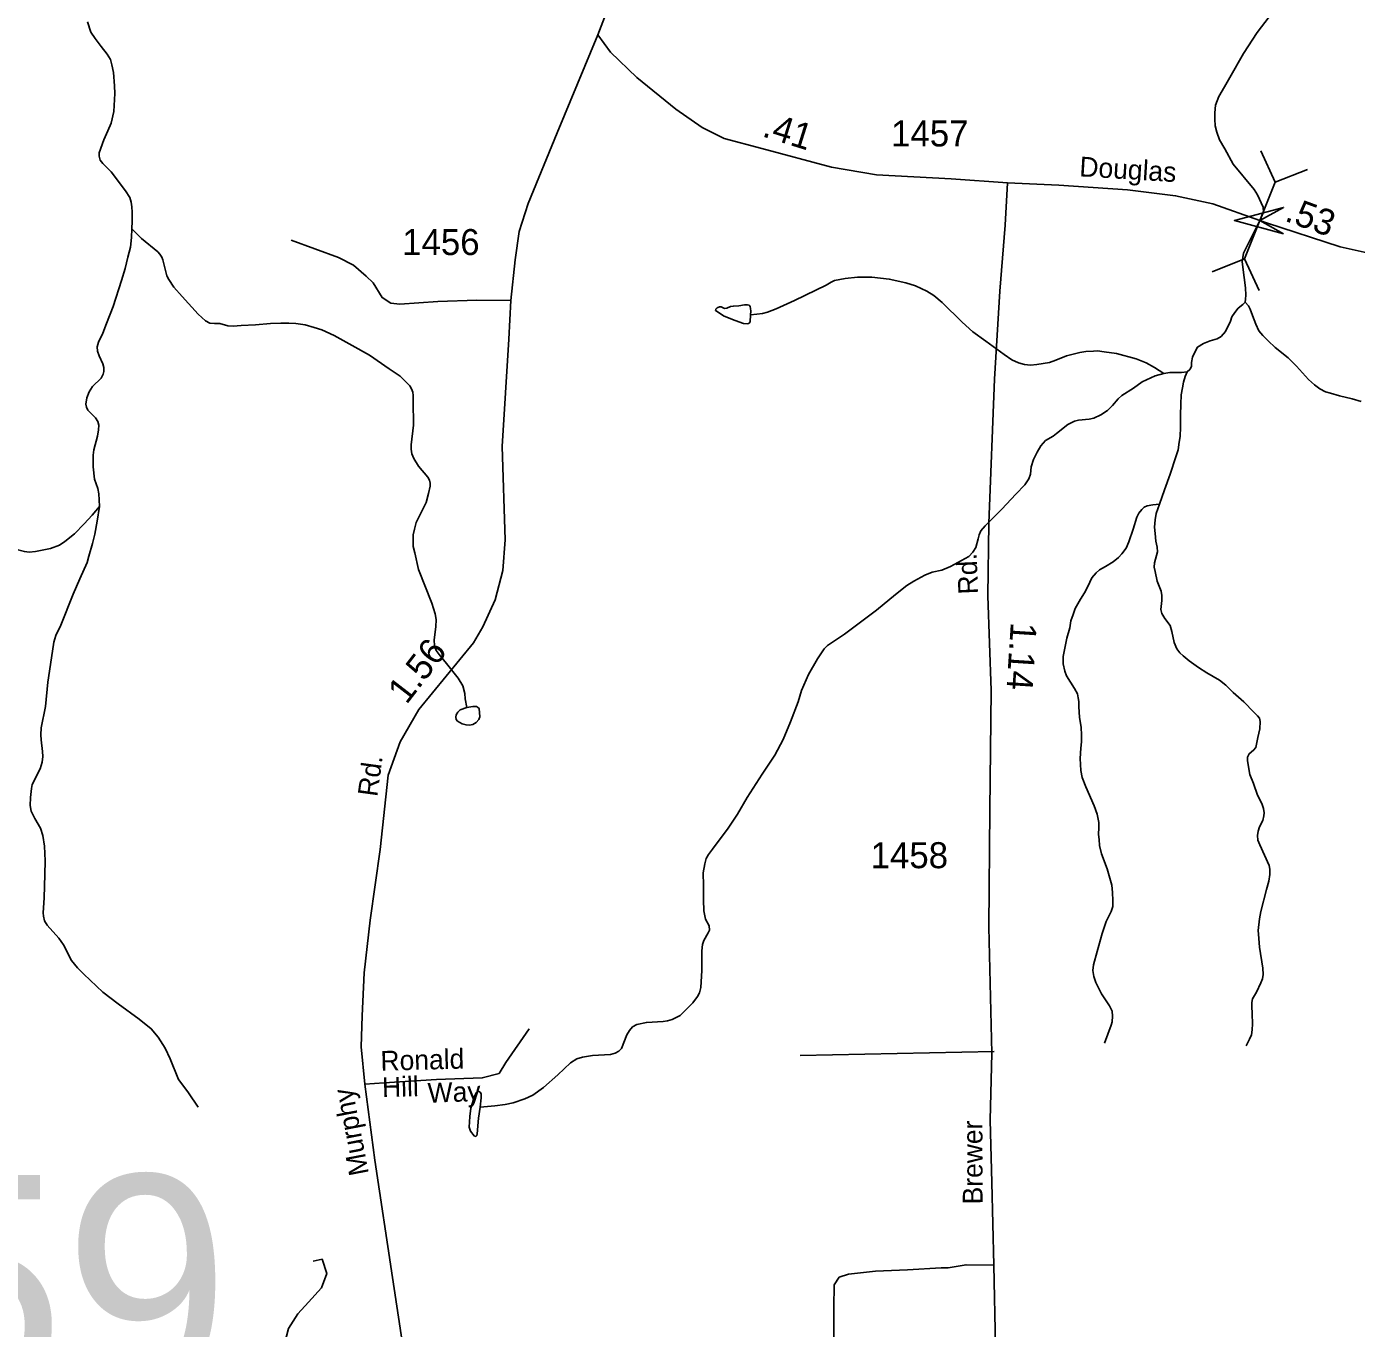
# Model space of a CAD drawing. Extents: x 2126262 to 2293712, y 749403 to 919119.
# Drawn here: x 2248421 to 2254809, y 868903 to 875160 of the extents above; entities that cross this region are included whole.
import ezdxf

# ---------------------------------------------------------------- set-up
doc = ezdxf.new("R2010")
doc.units = 0
for name, color, linetype in [('Exist Hydrographic Misc Water Feature', 7, 'Continuous'), ('Exist Road Non-System Type 51', 7, 'Continuous'), ('Exist Road Non-System Type 51 Label', 7, 'Continuous'), ('Exist Road Secondary Mileage Hundredths English Label', 7, 'Continuous'), ('Exist Road Secondary Structure Culvert CELL', 7, 'Continuous'), ('Exist Road Secondary Structure Standard Bridge Attributed CELL', 7, 'Continuous'), ('Exist Road Secondary Structure Standard Bridge Number Label', 7, 'Continuous'), ('Exist Road Secondary Type 51 Attributed', 7, 'Continuous'), ('Exist Road Secondary Type 51 Label', 7, 'Continuous'), ('Exist Road Secondary Type 51 Number Label', 7, 'Continuous')]:
    doc.layers.add(name, color=color, linetype=linetype)

msp = doc.modelspace()

# ---------------------------------------------------------------- linework, layer by layer
at = {"layer": 'Exist Hydrographic Misc Water Feature'}
msp.add_line((2250670.8, 869972), (2250599.6, 869966.9), dxfattribs=at)
for points in [[(2248714.2, 875182), (2248729.5, 875132.8), (2248750.7, 875101.8), (2248778.7, 875063.7), (2248807.5, 875026.3), (2248823.6, 875000.9), (2248830.4, 874975.4), (2248838, 874939), (2248843.9, 874875.4), (2248844.8, 874838), (2248839.7, 874751.3), (2248827, 874695.3), (2248810.9, 874658.8), (2248792.2, 874614.7), (2248770.2, 874553.6), (2248769.3, 874536.7), (2248774.4, 874518), (2248787.1, 874501), (2248827.8, 874461.2), (2248896.5, 874370.1), (2248916.8, 874338.7), (2248923.6, 874315.8), (2248927, 874293.7), (2248927.9, 874268.3), (2248927.9, 874224.2), (2248927, 874186.9)], [(2254390.5, 875206.6), (2254332, 875131.1), (2254265.9, 875031), (2254200.6, 874914.5), (2254175.2, 874869.5), (2254148.1, 874823.9), (2254132.8, 874782.3), (2254129.4, 874745), (2254129.4, 874715.3), (2254131.1, 874682.2), (2254137.9, 874651.7), (2254151.4, 874616.1), (2254176.9, 874572.8), (2254216.7, 874497.9), (2254318.2, 874376.4), (2254334.4, 874350.6), (2254360.5, 874292), (2254362.3, 874268.5), (2254345.2, 874227.1), (2254265.9, 874070.1), (2254260, 874029.5), (2254270.1, 873954.2), (2254276.9, 873903.3)], [(2248927, 874186.9), (2248924.1, 874146.7), (2248919.9, 874099.2), (2248907.2, 874051.7), (2248894.5, 873996.6), (2248876.7, 873939.8), (2248836.8, 873814), (2248805.5, 873733.4), (2248786.8, 873686.7), (2248766.5, 873643.5), (2248760.5, 873620.2), (2248761.4, 873599.9), (2248769.9, 873577.8), (2248786.8, 873538.8), (2248791.9, 873521.8), (2248792.7, 873502.3), (2248789.4, 873488.8), (2248779.2, 873470.1), (2248737.6, 873429.4), (2248721.5, 873404.8), (2248710.5, 873376), (2248705.4, 873344.6), (2248708, 873331), (2248715.6, 873316.6), (2248751.2, 873279.8), (2248763.1, 873262), (2248767.3, 873244.1), (2248766.5, 873222.1), (2248762.2, 873191.6), (2248743.6, 873126.2), (2248741, 873099.9), (2248740.2, 873044), (2248747.8, 872985), (2248763.1, 872939.2), (2248767.3, 872913.8), (2248769, 872885.8), (2248770.7, 872853.5)], [(2248927, 874186.9), (2248973.6, 874141.4), (2249051.3, 874076.3), (2249060.6, 874065.3), (2249070.8, 874050.9), (2249075.9, 874039), (2249094.5, 873961.8), (2249104.7, 873944.9), (2249128.4, 873906.7), (2249168.3, 873862.6), (2249245.4, 873778.2), (2249280.2, 873746), (2249300.5, 873734.9), (2249324.2, 873733.2), (2249349.7, 873732.4), (2249388.3, 873722.2), (2249413.8, 873720.5), (2249451.1, 873723.1), (2249520.6, 873725.6), (2249591.8, 873732.4), (2249642.6, 873734.9), (2249680.8, 873734.1), (2249713.8, 873732.4), (2249759.6, 873725.6), (2249802, 873713.7), (2249838.5, 873702.7), (2249898.2, 873675), (2249984.7, 873627.5), (2250068.6, 873580), (2250163.3, 873514.2), (2250215.9, 873479.4), (2250232.8, 873462.4), (2250261.6, 873432.7), (2250270.1, 873418.3), (2250276, 873402.2), (2250277.7, 873386.1), (2250277.7, 873358.9), (2250280.3, 873243.6), (2250268.4, 873149.1), (2250268.4, 873128.7), (2250271, 873105.8), (2250281.1, 873084.6), (2250304, 873047.3), (2250348.1, 872993.9), (2250355.7, 872980.3), (2250359.1, 872965.9), (2250359.1, 872951.5), (2250352.3, 872915.8), (2250340.5, 872871.7), (2250292.1, 872775.5), (2250283.7, 872745), (2250278.6, 872716.2), (2250277.7, 872694.1), (2250277.7, 872660.2), (2250285.4, 872629.7), (2250304, 872549.6), (2250367.6, 872389.3), (2250383.7, 872336.7), (2250387.9, 872310.4), (2250387.1, 872275.3), (2250378.6, 872212.5), (2250380.3, 872183.7), (2250388.8, 872161.6), (2250402.3, 872141.3), (2250438.8, 872098.9), (2250494.7, 872028.5), (2250515.9, 871991.5), (2250526.1, 871955), (2250527.8, 871929.6), (2250536.3, 871887.1)], [(2253884.7, 873493.1), (2253838.9, 873521.9), (2253799, 873543.1), (2253750.7, 873562.7), (2253655.8, 873588.1), (2253597.1, 873596.6), (2253565.8, 873600.8), (2253546.3, 873600), (2253509.8, 873597.4), (2253481, 873594), (2253415.7, 873577.9), (2253364.8, 873555.9), (2253335.2, 873544.8), (2253274.1, 873535.5), (2253242.8, 873532.1), (2253214, 873536.4), (2253185.1, 873543.1), (2253153.8, 873558.4), (2253116.5, 873583), (2253029.2, 873648.3), (2252966.8, 873692.9), (2252915.1, 873738.7), (2252819.4, 873833.7), (2252779.5, 873867.6), (2252745.6, 873887.9), (2252691, 873914), (2252644.4, 873928.4), (2252564.7, 873946.2), (2252480.8, 873954.7), (2252413, 873955.5), (2252352.8, 873948.8), (2252301.9, 873938.6), (2252285.8, 873931.8), (2252261.2, 873916.5), (2252212.5, 873892.8), (2252109.9, 873843.6), (2252020.9, 873803.7), (2251980.2, 873786.8), (2251955.6, 873780.8), (2251929.3, 873778.3), (2251898, 873774.9)], [(2254276.9, 873903.3), (2254277.8, 873868.5), (2254276.9, 873849), (2254274.4, 873835.5)], [(2254274.4, 873835.5), (2254263, 873823.9), (2254241.8, 873807), (2254224.9, 873785.8), (2254211.3, 873764.6), (2254204.5, 873743.3), (2254179.9, 873694.2), (2254158.7, 873670.4), (2254140.1, 873658.5), (2254106.2, 873650), (2254074, 873637.3), (2254046, 873619.5), (2254032.8, 873595.3), (2254021, 873570.7), (2254017.6, 873545.2), (2254016.7, 873525.7), (2254008.3, 873511.3), (2253995.5, 873500.3)], [(2254274.4, 873835.5), (2254290.5, 873817.1), (2254298.9, 873801.9), (2254310, 873770.5), (2254325.2, 873728.9), (2254340.5, 873697.6), (2254359.1, 873674.7), (2254384.6, 873649.2), (2254418.5, 873617), (2254480.4, 873567.8), (2254521.9, 873527.3), (2254579.5, 873463.7), (2254608.4, 873437.4), (2254632.9, 873417.9), (2254660.1, 873404.3), (2254684.6, 873397.5), (2254728.1, 873385.7), (2254789.2, 873370.4), (2254831.6, 873357.7)], [(2253884.7, 873493.1), (2253842.8, 873480.6), (2253780.1, 873451.7), (2253737.7, 873422), (2253681.8, 873386.4), (2253664, 873370.3), (2253636.9, 873338.9), (2253614, 873315.2), (2253581.8, 873294), (2253547.4, 873277.4), (2253525.4, 873273.2), (2253474.5, 873268.1), (2253454.2, 873263), (2253422.8, 873246.9), (2253368.6, 873203.6), (2253351.6, 873191.7), (2253316, 873169.7), (2253293.1, 873144.2), (2253275.3, 873113.7), (2253258.4, 873079.8), (2253246.7, 873043), (2253243.3, 873009), (2253234.9, 872986.1), (2253216.2, 872956.5), (2253173, 872912.4), (2253105.2, 872841.1), (2253025.5, 872759.7), (2253005.5, 872736.4), (2252997, 872716.9), (2252992.8, 872697.4), (2252980.9, 872656.7), (2252966.5, 872633.8), (2252947, 872613.4), (2252858.8, 872565.1), (2252818.1, 872547.3), (2252770.7, 872537.1), (2252735.1, 872522.7), (2252682.5, 872494.7), (2252649.9, 872474), (2252595.7, 872429.9), (2252503.3, 872355.3), (2252349.9, 872239.1), (2252268.7, 872185.2), (2252251.8, 872169.9), (2252220.4, 872121.6), (2252176.3, 872045.2), (2252144.1, 871968.9), (2252127.2, 871914.6), (2252090.7, 871818.4), (2252056, 871733.6), (2252015.6, 871658.5), (2251953.7, 871566), (2251881.7, 871454), (2251836.7, 871374.8), (2251787.6, 871302.7), (2251757.9, 871262), (2251716.4, 871206), (2251696.9, 871181.4), (2251685.9, 871161.9), (2251679.1, 871136.5), (2251670.6, 871092.4), (2251672.6, 871031.8), (2251671.8, 870963.1), (2251673.5, 870910.5), (2251682, 870869.8), (2251699.8, 870837.6), (2251701.4, 870817.2), (2251695.5, 870803.7), (2251674.3, 870768), (2251668.4, 870748.5), (2251664.2, 870718), (2251665, 870675.6), (2251664.2, 870623), (2251659.9, 870541.2), (2251654, 870515.8), (2251643.8, 870498), (2251620.9, 870467.4), (2251559.9, 870407.2), (2251522.2, 870387.1), (2251500.1, 870381.2), (2251478.1, 870377.8), (2251398.4, 870373.5), (2251352.6, 870364.2), (2251332.3, 870352.3), (2251317, 870335.4), (2251305.1, 870313.3), (2251278, 870248.8), (2251265.3, 870235.3), (2251247.5, 870225.9), (2251225.5, 870220), (2251139.8, 870214.1), (2251091, 870206.9), (2251063.9, 870198.5), (2251034.2, 870179), (2250972.3, 870122.1), (2250904.5, 870060.2), (2250852, 870024.6), (2250814.1, 870005.9), (2250759, 869987.3), (2250719.1, 869979.6), (2250670.8, 869972)], [(2253995.5, 873500.3), (2253986.2, 873477.4), (2253978.6, 873451.1), (2253973.5, 873424), (2253966.7, 873389.2), (2253965, 873344.3), (2253963.3, 873292.5), (2253964.2, 873233.7), (2253961.6, 873189.6), (2253958.3, 873162.4), (2253952.3, 873125.1), (2253941.3, 873091.2), (2253915, 873008.5), (2253887, 872933), (2253862.5, 872865.1)], [(2253995.5, 873500.3), (2253968.6, 873497.3), (2253913.5, 873497.3), (2253884.7, 873493.1)], [(2248770.7, 872853.5), (2248736.2, 872812.3), (2248698.1, 872769.9), (2248650.6, 872721.6), (2248604, 872684.2), (2248578.5, 872668.1), (2248536.1, 872651.2), (2248463.2, 872636.7), (2248433.1, 872634.2), (2248410.2, 872636.7), (2248361, 872650.3), (2248264.4, 872691.9)], [(2248770.7, 872853.5), (2248760.7, 872782.6), (2248748, 872720.7), (2248737.8, 872674.9), (2248720, 872614.7), (2248711.5, 872583.3), (2248675.9, 872505.7), (2248645.4, 872431.9), (2248585.2, 872283.5), (2248560.6, 872233.1), (2248552.2, 872201.7), (2248545.4, 872158.4), (2248522.5, 872008.3), (2248511, 871891.8), (2248490.6, 871789.1), (2248488.9, 871756.1), (2248490.6, 871732.3), (2248497.4, 871675.5), (2248498.2, 871652.2), (2248495.7, 871624.3), (2248486.4, 871592.9), (2248448.2, 871516.5), (2248444, 871497.9), (2248438.9, 871454.6), (2248438.1, 871415.6), (2248443.1, 871388.5), (2248460.1, 871353.3), (2248487.2, 871306.7), (2248499.1, 871271.9), (2248507.6, 871220.2), (2248510.1, 871150.6), (2248508.4, 871084.5), (2248505, 870973), (2248499.9, 870900.9), (2248501.6, 870883.9), (2248507.6, 870861.9), (2248519.4, 870840.7), (2248575.4, 870777.9), (2248597.4, 870747), (2248637.3, 870671.5), (2248665.2, 870636.7), (2248695.8, 870606.2), (2248787.7, 870519.1), (2248861.5, 870463.2), (2248962.4, 870389.4), (2249020, 870343.1), (2249052.2, 870303.3), (2249087, 870249.8), (2249110.7, 870198.1), (2249151, 870099.8), (2249166.3, 870078.6), (2249198.5, 870034.5), (2249245.1, 869966.6)], [(2253862.5, 872865.1), (2253831.8, 872860.7), (2253804.6, 872855.6), (2253790.2, 872849.7), (2253777.5, 872839.5), (2253763.1, 872820.8), (2253753.8, 872802.2), (2253736.8, 872744.5), (2253715.6, 872682.6), (2253702.9, 872652.9), (2253682.6, 872625.8), (2253665.6, 872608), (2253640.2, 872586.7), (2253603.2, 872564.3), (2253574.4, 872549.1), (2253558.3, 872533.8), (2253538.8, 872510.9), (2253519.3, 872469.4), (2253502.4, 872438), (2253483.7, 872408.3), (2253458.3, 872362.5), (2253448.1, 872333.6), (2253437.9, 872303.1), (2253432, 872270), (2253418.4, 872220.6), (2253406.6, 872164.6), (2253400.6, 872132.4), (2253400.6, 872097.6), (2253408.3, 872062), (2253415.9, 872039.1), (2253454, 871978), (2253468.4, 871953.4), (2253472.7, 871933.9), (2253475.2, 871916.1), (2253475.2, 871891.1), (2253479.5, 871840.2), (2253487.1, 871791.1), (2253488.8, 871756.3), (2253488.8, 871721.5), (2253484.6, 871691), (2253482, 871641.8), (2253484.6, 871583.7), (2253492.2, 871551.5), (2253510, 871505.7), (2253549.8, 871415), (2253563.4, 871374.2), (2253571, 871335.2), (2253571, 871310.6), (2253570.2, 871276.7), (2253572.7, 871253.5), (2253575.3, 871224.7), (2253583.7, 871184), (2253611.7, 871111.9), (2253633.7, 871033.9), (2253637.1, 870997.4), (2253639.7, 870960.1), (2253638.8, 870930.9), (2253630.4, 870906.3), (2253606.6, 870857.9), (2253587.1, 870801.1), (2253563.4, 870714.6), (2253545.6, 870649.8), (2253543, 870623.5), (2253548.1, 870593.8), (2253557.5, 870565.8), (2253583.7, 870511.5), (2253622.7, 870453.9), (2253635.4, 870427.6), (2253638, 870403.8), (2253635.4, 870375.8), (2253631.2, 870359.7), (2253599, 870274.4)], [(2253862.5, 872865.1), (2253847.5, 872820.2), (2253841.5, 872789.6), (2253839, 872754), (2253841.5, 872723.5), (2253844.9, 872686.2), (2253852.5, 872657.8), (2253854.2, 872634.9), (2253849.1, 872617.1), (2253839, 872582.3), (2253837.3, 872562), (2253841.5, 872540.8), (2253851.7, 872494.1), (2253871.2, 872446.6), (2253874.6, 872425), (2253874.6, 872402.1), (2253869.5, 872358), (2253873.7, 872338.5), (2253889, 872315.6), (2253913.6, 872280.8), (2253922.9, 872252), (2253933.9, 872199.4), (2253947.1, 872168.4), (2253960.6, 872149.8), (2253976.7, 872135.3), (2254005.5, 872111.6), (2254050.5, 872079.4), (2254091.2, 872053.9), (2254151.4, 872018.3), (2254181.9, 871994.5), (2254216.6, 871959.8), (2254268.3, 871914.8), (2254316.7, 871864.8), (2254334.5, 871847.5), (2254342.9, 871836.4), (2254347.2, 871820.3), (2254344.6, 871784.7), (2254336.1, 871743.1), (2254325.1, 871695.6), (2254315, 871682.1), (2254293.8, 871665.1), (2254285.3, 871649), (2254286.1, 871630.3), (2254296.3, 871565.9), (2254315, 871521.4), (2254334.5, 871466.3), (2254354.8, 871425.6), (2254363.3, 871401), (2254366.7, 871380.6), (2254365, 871366.2), (2254359, 871344.1), (2254343.8, 871313.6), (2254337, 871292.8), (2254334.5, 871271.6), (2254336.1, 871249.6), (2254344.6, 871226.7), (2254390.4, 871127.4), (2254392.9, 871109.6), (2254392.9, 871084.2), (2254388.7, 871052.8), (2254377.7, 871012.5), (2254349.7, 870907.3), (2254343.8, 870870.8), (2254337.8, 870814.9), (2254338.7, 870797.1), (2254343.8, 870735.6), (2254359.9, 870634.6), (2254360.7, 870604.1), (2254357.3, 870583.7), (2254349.7, 870564.2), (2254328.5, 870519.3), (2254309.9, 870486.6), (2254307.3, 870469.6), (2254306.5, 870451.8), (2254308.2, 870415.4), (2254309.9, 870367), (2254309, 870338.2), (2254305.6, 870314.4), (2254295.5, 870293.2), (2254279.4, 870261.8)]]:
    msp.add_lwpolyline(points, dxfattribs=at)
for points in [[(2251898, 873774.9), (2251896.5, 873741), (2251889.8, 873732.5), (2251883, 873731.6), (2251865.2, 873733.3), (2251824.5, 873746.9), (2251771.1, 873768.1), (2251730.4, 873795.2), (2251731.2, 873802), (2251738, 873808), (2251749.9, 873813), (2251757.5, 873812.2), (2251772.8, 873805.4), (2251784.6, 873806.3), (2251801.6, 873813.9), (2251816, 873816.4), (2251842.3, 873817.3), (2251870.3, 873822.4), (2251883, 873822.4), (2251891.5, 873820.7), (2251897.4, 873813.9), (2251899.1, 873804.6), (2251899.9, 873791.8)], [(2250536.3, 871887.1), (2250503.8, 871876.1), (2250491.9, 871865.1), (2250484.3, 871852.4), (2250482.6, 871840.5), (2250484.3, 871829.5), (2250491.1, 871821.8), (2250513.1, 871808.3), (2250531.8, 871803.2), (2250547.9, 871802.3), (2250564, 871805.7), (2250580.1, 871815), (2250593.7, 871829.5), (2250597.9, 871843), (2250594.5, 871882.9), (2250587.7, 871888.8), (2250582.6, 871892.2), (2250564.8, 871892.2)], [(2250599.6, 869966.9), (2250603.8, 870011), (2250604.7, 870030.5), (2250599.6, 870039), (2250593.7, 870042.4), (2250586.9, 870042.4), (2250581.8, 870036.5), (2250572.5, 870019.5), (2250555.5, 869961), (2250549.6, 869921.1), (2250546.2, 869870.2), (2250553, 869851.6), (2250570.8, 869828.7), (2250579.3, 869826.1), (2250583.5, 869829.5), (2250586, 869838), (2250592, 869914.3)]]:
    msp.add_lwpolyline(points, close=True, dxfattribs=at)
at = {"layer": 'Exist Road Non-System Type 51'}
msp.add_line((2253068.5, 870234.3), (2252137.1, 870214.6), dxfattribs=at)
for points in [[(2250747.7, 873842.7), (2250583.8, 873844.8), (2250395.6, 873837.8), (2250214.3, 873825.2), (2250171, 873830.8), (2250129.2, 873857.3), (2250085, 873928.4), (2250052.9, 873960.5), (2249991.5, 874013.6), (2249919, 874049.9), (2249691.7, 874133.6)], [(2250046.2, 870076.7), (2250138.7, 870083.6), (2250389.7, 870098.9), (2250610.1, 870107.3), (2250690.5, 870127.8), (2250722.6, 870180.9), (2250835.6, 870342.8)], [(2249628.6, 868672.6), (2249649.2, 868784.9), (2249678.5, 868902.2), (2249723.1, 868972.7), (2249774.7, 869028.5), (2249837.4, 869098.3), (2249862.5, 869166.7), (2249840.2, 869235.1), (2249797, 869226.7)], [(2252372.2, 868361), (2252316.4, 868434.6), (2252303.9, 868480.6), (2252298.3, 868604.8), (2252298.2, 869004.3), (2252301, 869111.8), (2252324.6, 869149), (2252369.2, 869163), (2252498.9, 869178.3), (2252652.3, 869185.3), (2252813.8, 869193.6), (2252847.2, 869193.6), (2252933.7, 869209), (2253067.6, 869207.6)]]:
    msp.add_lwpolyline(points, dxfattribs=at)
at = {"layer": 'Exist Road Secondary Structure Culvert CELL'}
for p, q in [((2254349.1, 874562.5), (2254418.8, 874411.3)), ((2254573.7, 874472.7), (2254418.8, 874411.3)), ((2254418.8, 874411.3), (2254271.6, 874042.9)), ((2254116.8, 873981.4), (2254271.6, 874042.9)), ((2254341.4, 873891.6), (2254271.6, 874042.9))]:
    msp.add_line(p, q, dxfattribs=at)
at = {"layer": 'Exist Road Secondary Structure Standard Bridge Attributed CELL'}
msp.add_lwpolyline([(2254458.8, 874163.9), (2254223.3, 874227.1), (2254458.8, 874290.2), (2254345.2, 874227.1)], close=True, dxfattribs=at)
at = {"layer": 'Exist Road Secondary Type 51 Attributed'}
for points in [[(2251165.4, 875119.2), (2251286.1, 875439.5), (2251359.4, 875639.9)], [(2250249.8, 868680.9), (2250178, 869147.8), (2250093.6, 869712.4), (2250046.2, 870076.7), (2250027.4, 870256.1), (2250033, 870405.4), (2250042.7, 870612), (2250071.3, 870865.3), (2250118.7, 871204.5), (2250157.1, 871562.6), (2250215.7, 871721.7), (2250305.6, 871877.3), (2250568.5, 872197.7), (2250613.1, 872274.4), (2250672.4, 872405), (2250708.7, 872545.9), (2250719.8, 872692.5), (2250705.2, 873141.3), (2250738, 873657), (2250747.7, 873842.7), (2250767.2, 874038.1), (2250787.5, 874174.2), (2250830.7, 874309.6), (2250969.5, 874649.5), (2251165.4, 875119.2)], [(2251165.4, 875119.2), (2251226, 875036.9), (2251352.9, 874915.5), (2251539.8, 874762), (2251666, 874674.7), (2251772, 874621.7)], [(2251772, 874621.7), (2251953.3, 874574.2), (2252287.4, 874484.2), (2252503.5, 874447.9), (2252862.7, 874427.7), (2253133, 874408.4)], [(2253087, 868418.9), (2253076, 868615.9), (2253076, 868816.9), (2253067.6, 869207.6), (2253057.8, 869603.6), (2253049.5, 869903.2), (2253057.1, 870226.3), (2253042.5, 870831.4), (2253048.8, 871394.7), (2253053.7, 871969), (2253038.3, 872424.6), (2253043.9, 872772.5), (2253070.3, 873465.3), (2253096.7, 873887.4), (2253121.8, 874204.8), (2253133, 874408.4)], [(2253133, 874408.4), (2253379.8, 874396.9), (2253708.9, 874374.5), (2253940.5, 874346.6), (2254119, 874307.5), (2254345.2, 874227.1), (2254377.1, 874215.8), (2254731.4, 874101.3), (2254918.2, 874059.5), (2255152.6, 874039.9), (2255477.7, 874039.9), (2255684.1, 874034.3), (2255871, 874014.8)]]:
    msp.add_lwpolyline(points, dxfattribs=at)

# ---------------------------------------------------------------- texts
at = {"layer": 'Exist Road Non-System Type 51 Label'}
for s, rotation, p in [('Ronald', 1.55511, (2250122.1, 870141.2)), ('Hill', 1.55511, (2250129.4, 870014.7)), ('Way', 2.00685, (2250349.2, 869987.4))]:
    msp.add_text(s, height=95, rotation=rotation, dxfattribs=at).set_placement(p)
at = {"layer": 'Exist Road Secondary Mileage Hundredths English Label'}
for s, rotation, p in [('.41', 342.6252, (2251949.6, 874633.4)), ('.53', 339.92504, (2254459.7, 874227.6)), ('1.14', 266.3212, (2253149.2, 872299)), ('1.56', 52.30498, (2250246, 871898.1))]:
    msp.add_text(s, height=125, rotation=rotation, dxfattribs=at).set_placement(p)
at = {"layer": 'Exist Road Secondary Structure Standard Bridge Number Label'}
msp.add_text('59', height=1066.27, dxfattribs=at).set_placement((2247809, 868573.5))
at = {"layer": 'Exist Road Secondary Type 51 Label'}
for s, rotation, p in [('Douglas', 356.56176, (2253476.3, 874440.2)), ('Rd.', 92.47938, (2252992.4, 872432.9)), ('Rd.', 82.22976, (2250105.2, 871455.5)), ('Murphy', 100.87227, (2250065.5, 869647.3)), ('Brewer', 90.10587, (2253013.3, 869499.4))]:
    msp.add_text(s, height=95, rotation=rotation, dxfattribs=at).set_placement(p)
at = {"layer": 'Exist Road Secondary Type 51 Number Label'}
for s, p in [('1457', (2252573.7, 874583.5)), ('1456', (2250225.1, 874061.7)), ('1458', (2252475.5, 871114.8))]:
    msp.add_text(s, height=125, dxfattribs=at).set_placement(p)

doc.saveas('drawing.dxf')
